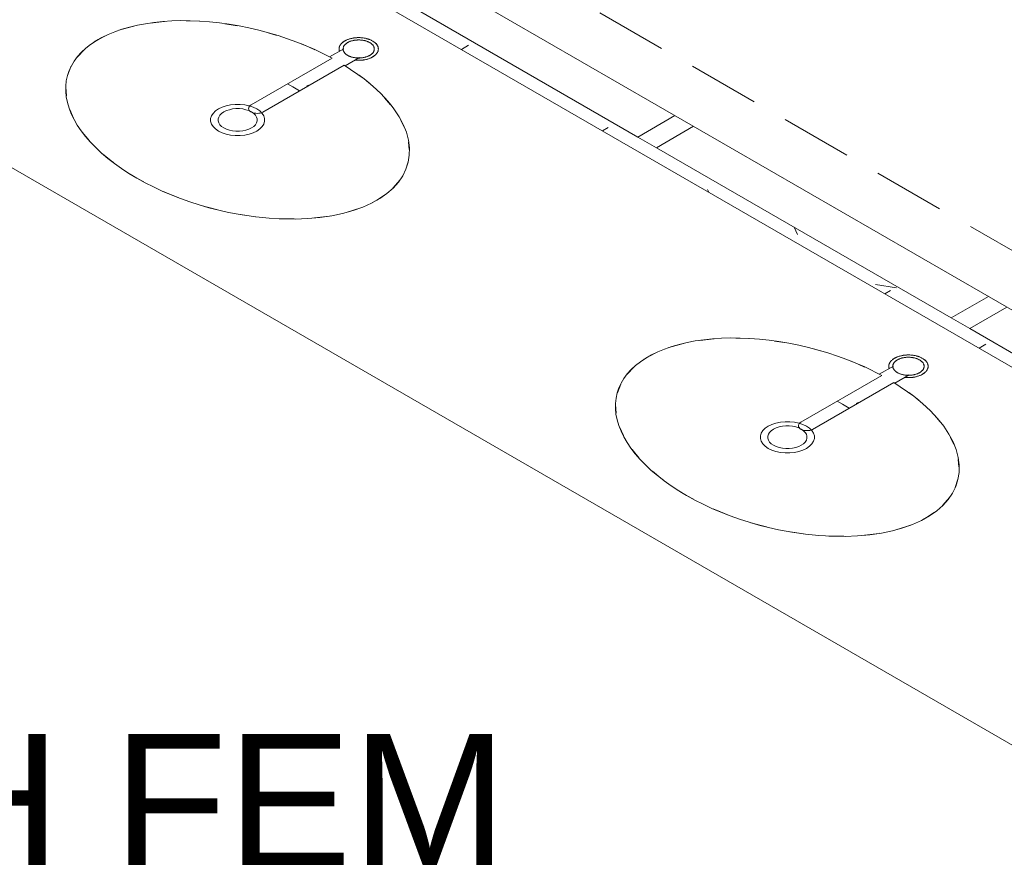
# Model space of a CAD drawing. Header units: millimetres. Extents: x 567 to 934, y -1 to 364.
# Tile 769 of 1056: x 752.15 to 754.91, y 129.18 to 131.52. Entities that reach past the tile are written whole.
import ezdxf

# ---------------------------------------------------------------- set-up
doc = ezdxf.new("R2010")
doc.units = ezdxf.units.MM
doc.header["$MEASUREMENT"] = 0
doc.linetypes.add('JIS_02_2.0', pattern=[0.3, 0.2, -0.1])
doc.linetypes.add('NULL', pattern=[0])
doc.layers.add('ARQ FINA', color=8, linetype='Continuous')
doc.layers.add('DI-Área do detalhe', color=10, linetype='JIS_02_2.0', lineweight=0)
doc.styles.add('Arial', font='arial.ttf')

msp = doc.modelspace()

# ---------------------------------------------------------------- linework, layer by layer
at = {"layer": 'ARQ FINA', "lineweight": 5}
for p, q in [((752.5159, 131.9476), (757.0613, 129.3233)), ((753.1036, 131.7683), (756.6889, 129.6983)), ((753.8873, 131.1958), (753.0603, 131.6733)), ((751.4074, 131.5276), (756.1433, 128.7933)), ((752.803, 131.2859), (753.03, 131.4169)), ((753.0627, 131.4435), (753.0225, 131.4204)), ((753.0663, 131.3957), (753.1065, 131.4188)), ((753.064, 131.3974), (752.8354, 131.2653)), ((752.9049, 131.3448), (752.9199, 131.3361)), ((752.9199, 131.3361), (752.9387, 131.3252)), ((752.9578, 131.338), (752.9635, 131.3413)), ((753.9912, 131.2558), (753.8873, 131.1958)), ((753.9393, 131.1658), (754.0432, 131.2258)), ((753.8873, 131.1958), (753.9393, 131.1658)), ((754.7663, 130.6883), (753.9393, 131.1658)), ((754.8703, 130.7483), (754.7663, 130.6883)), ((754.8183, 130.6583), (754.9222, 130.7183)), ((754.7663, 130.6883), (754.8183, 130.6583)), ((755.6453, 130.1808), (754.8183, 130.6583)), ((754.6042, 130.5535), (754.564, 130.5304)), ((754.3445, 130.3959), (754.5716, 130.5269)), ((754.6055, 130.5074), (754.3769, 130.3753)), ((754.6078, 130.5057), (754.648, 130.5288)), ((754.4464, 130.4548), (754.4614, 130.4461)), ((754.4994, 130.448), (754.505, 130.4513)), ((754.4614, 130.4461), (754.4803, 130.4352))]:
    msp.add_line(p, q, dxfattribs=at)
at = {"layer": 'ARQ FINA', "linetype": 'Continuous', "lineweight": 5}
for p, q in [((753.3924, 131.4416), (753.4122, 131.453)), ((753.7883, 131.213), (753.8043, 131.2222)), ((754.0828, 131.0489), (754.0866, 131.0408)), ((754.3252, 130.943), (754.3346, 130.9228)), ((754.613, 130.7727), (754.5535, 130.7819)), ((754.5802, 130.7558), (754.5962, 130.765)), ((754.8442, 130.6034), (754.8633, 130.6144))]:
    msp.add_line(p, q, dxfattribs=at)
at = {"layer": 'ARQ FINA', "lineweight": 5}
for points in [[(753.03, 131.4169), (752.9818, 131.4409), (752.9569, 131.4518), (752.9315, 131.462), (752.9053, 131.4715), (752.8786, 131.4803), (752.8514, 131.4884), (752.8242, 131.4956), (752.7968, 131.502), (752.769, 131.5075), (752.7413, 131.5122), (752.7138, 131.516), (752.6865, 131.5189), (752.6593, 131.5209), (752.6324, 131.522), (752.6061, 131.5222), (752.5803, 131.5214), (752.555, 131.5197), (752.5304, 131.5172), (752.5067, 131.5137), (752.4839, 131.5094), (752.4618, 131.5041), (752.4407, 131.498), (752.4209, 131.4911), (752.4021, 131.4834), (752.3845, 131.4748), (752.3681, 131.4655), (752.353, 131.4556), (752.3394, 131.4449), (752.3271, 131.4335), (752.3162, 131.4214), (752.3068, 131.4089), (752.299, 131.3958), (752.2927, 131.3821), (752.2878, 131.368), (752.2846, 131.3536), (752.283, 131.3388), (752.283, 131.3236), (752.2845, 131.3081), (752.2876, 131.2925), (752.2923, 131.2768), (752.2986, 131.2608), (752.3064, 131.2448), (752.3156, 131.2289), (752.3264, 131.213), (752.3386, 131.1972), (752.3523, 131.1815), (752.3672, 131.166), (752.3834, 131.1509), (752.401, 131.136), (752.4198, 131.1214), (752.4396, 131.1073), (752.4605, 131.0937), (752.4825, 131.0804), (752.5054, 131.0677), (752.5291, 131.0557), (752.5535, 131.0443), (752.5788, 131.0335), (752.6047, 131.0233), (752.6309, 131.014), (752.6576, 131.0054), (752.6848, 130.9975), (752.7123, 130.9905), (752.7398, 130.9843), (752.7777, 130.9772), (752.8158, 130.9717), (752.8533, 130.968), (752.8904, 130.9659), (752.9268, 130.9656), (752.962, 130.967), (752.996, 130.9702), (753.0288, 130.975), (753.0596, 130.9815), (753.0888, 130.9896), (753.116, 130.9994), (753.1409, 131.0106), (753.1635, 131.0233), (753.1837, 131.0374), (753.2011, 131.0527), (753.2159, 131.0693), (753.228, 131.0869), (753.2371, 131.1054), (753.2433, 131.125), (753.2465, 131.1452), (753.2467, 131.1659), (753.2439, 131.1873), (753.2382, 131.209), (753.2295, 131.2307), (753.2178, 131.2528), (753.2035, 131.2747), (753.1953, 131.2855), (753.1864, 131.2963), (753.1665, 131.3177), (753.1443, 131.3386), (753.1199, 131.3588), (753.064, 131.3974)], [(752.4323, 131.4951), (752.4738, 131.5069)], [(752.52, 131.5155), (752.5602, 131.5198)], [(752.621, 131.5218), (752.6569, 131.5206)], [(752.729, 131.5136), (752.7636, 131.5081)], [(752.3744, 131.4693), (752.3983, 131.4817)], [(752.8384, 131.4916), (752.8724, 131.4819), (752.8752, 131.4811)], [(753.1435, 131.4203), (753.1451, 131.4212), (753.1465, 131.4221), (753.1479, 131.4231), (753.1493, 131.4241), (753.1505, 131.4252), (753.1517, 131.4262), (753.1528, 131.4273), (753.1538, 131.4285), (753.1548, 131.4296), (753.1556, 131.4308), (753.1564, 131.432), (753.1571, 131.4332), (753.1578, 131.4344), (753.1583, 131.4356), (753.1587, 131.4369), (753.1591, 131.4381), (753.1594, 131.4394), (753.1596, 131.4407), (753.1597, 131.4419), (753.1597, 131.4432), (753.1596, 131.4445), (753.1594, 131.4458), (753.1592, 131.447), (753.1589, 131.4483), (753.1584, 131.4495), (753.1579, 131.4508), (753.1573, 131.452), (753.1566, 131.4532), (753.1559, 131.4544), (753.155, 131.4556), (753.1541, 131.4567), (753.1531, 131.4579), (753.152, 131.459), (753.1508, 131.46), (753.1496, 131.4611), (753.1483, 131.4621), (753.1469, 131.4631), (753.1455, 131.4641), (753.144, 131.465), (753.1424, 131.4659), (753.1408, 131.4668), (753.1391, 131.4676), (753.1373, 131.4683), (753.1355, 131.4691), (753.1337, 131.4698), (753.1318, 131.4704), (753.1298, 131.471), (753.1279, 131.4716), (753.1258, 131.4721), (753.1238, 131.4726), (753.1217, 131.473), (753.1196, 131.4734), (753.1175, 131.4737), (753.1153, 131.474), (753.1131, 131.4742), (753.111, 131.4744), (753.1088, 131.4745), (753.1066, 131.4746), (753.1044, 131.4746), (753.1022, 131.4745), (753.1, 131.4745), (753.0978, 131.4743), (753.0956, 131.4741), (753.0934, 131.4739), (753.0913, 131.4736), (753.0891, 131.4733), (753.087, 131.4729), (753.085, 131.4725), (753.0829, 131.472), (753.0809, 131.4715), (753.0789, 131.4709), (753.077, 131.4703), (753.0751, 131.4696), (753.0733, 131.4689), (753.0715, 131.4682), (753.0698, 131.4674), (753.0681, 131.4666), (753.0665, 131.4657), (753.0656, 131.4653)], [(753.1022, 131.4745), (753.1008, 131.4745), (753.0994, 131.4744), (753.098, 131.4743), (753.0966, 131.4742), (753.0952, 131.4741), (753.0938, 131.474), (753.0924, 131.4738), (753.091, 131.4736), (753.0897, 131.4734)], [(752.363, 131.4623), (752.3744, 131.4693)], [(752.9439, 131.4568), (752.9638, 131.4486), (752.9817, 131.4407)], [(753.0656, 131.4653), (753.0641, 131.4643), (753.0626, 131.4634), (753.0612, 131.4624), (753.0599, 131.4614), (753.0586, 131.4603), (753.0575, 131.4593), (753.0564, 131.4582), (753.0553, 131.457), (753.0544, 131.4559), (753.0535, 131.4547), (753.0527, 131.4535), (753.052, 131.4523), (753.0514, 131.4511), (753.0509, 131.4499), (753.0504, 131.4486), (753.05, 131.4474), (753.0498, 131.4461), (753.0496, 131.4448), (753.0495, 131.4436), (753.0495, 131.4423), (753.0495, 131.441), (753.0497, 131.4397), (753.05, 131.4385), (753.0503, 131.4372), (753.0507, 131.436)], [(753.051, 131.4502), (753.0508, 131.4496), (753.0505, 131.449), (753.0503, 131.4484), (753.0502, 131.4478), (753.05, 131.4473), (753.0499, 131.4467), (753.0498, 131.4461), (753.0497, 131.4455), (753.0496, 131.4449)], [(753.0736, 131.4607), (753.0723, 131.4599), (753.0712, 131.4592), (753.0701, 131.4584), (753.069, 131.4576), (753.068, 131.4567), (753.0671, 131.4559), (753.0662, 131.455), (753.0654, 131.4541), (753.0646, 131.4532), (753.0639, 131.4523), (753.0633, 131.4513), (753.0627, 131.4504), (753.0622, 131.4494), (753.0618, 131.4484), (753.0615, 131.4474), (753.0612, 131.4464), (753.0609, 131.4454), (753.0608, 131.4444), (753.0607, 131.4434), (753.0607, 131.4424), (753.0608, 131.4414), (753.0609, 131.4404), (753.0611, 131.4394), (753.0614, 131.4384), (753.0617, 131.4374), (753.0621, 131.4364), (753.0626, 131.4354), (753.0631, 131.4344), (753.0637, 131.4335), (753.0644, 131.4325), (753.0652, 131.4316), (753.066, 131.4307), (753.0668, 131.4298), (753.0677, 131.429), (753.0687, 131.4281), (753.0698, 131.4273), (753.0709, 131.4265), (753.072, 131.4258), (753.0732, 131.425), (753.0745, 131.4243), (753.0758, 131.4236), (753.0771, 131.423), (753.0785, 131.4224), (753.0799, 131.4218), (753.0814, 131.4212), (753.0829, 131.4207), (753.0845, 131.4202), (753.086, 131.4198), (753.0876, 131.4194), (753.0893, 131.419), (753.0909, 131.4187), (753.0926, 131.4184), (753.0943, 131.4181), (753.096, 131.4179), (753.0978, 131.4177), (753.0995, 131.4176), (753.1012, 131.4175), (753.103, 131.4174), (753.1047, 131.4174), (753.1065, 131.4174), (753.1082, 131.4175), (753.11, 131.4176), (753.1117, 131.4178), (753.1135, 131.4179), (753.1152, 131.4182), (753.1169, 131.4184), (753.1185, 131.4187), (753.1202, 131.4191), (753.1218, 131.4195), (753.1234, 131.4199), (753.125, 131.4203), (753.1265, 131.4208), (753.128, 131.4213), (753.1295, 131.4219), (753.1309, 131.4225), (753.1323, 131.4231), (753.1336, 131.4238), (753.1349, 131.4245), (753.1356, 131.4248)], [(753.0611, 131.4463), (753.0609, 131.4452), (753.0608, 131.4442), (753.0607, 131.4431), (753.0607, 131.4421), (753.0608, 131.441), (753.061, 131.44), (753.0612, 131.439), (753.0615, 131.4379), (753.0619, 131.4369)], [(753.0656, 131.4653), (753.0651, 131.4649), (753.0645, 131.4646), (753.064, 131.4643), (753.0635, 131.464), (753.063, 131.4636), (753.0625, 131.4633), (753.062, 131.4629), (753.0615, 131.4626), (753.061, 131.4622)], [(753.0698, 131.4674), (753.0693, 131.4672), (753.0688, 131.467), (753.0684, 131.4667), (753.0679, 131.4665), (753.0674, 131.4663), (753.067, 131.466), (753.0665, 131.4658), (753.0661, 131.4655), (753.0656, 131.4653)], [(753.0736, 131.4607), (753.0733, 131.4605), (753.073, 131.4603), (753.0727, 131.4601), (753.0724, 131.4599), (753.0721, 131.4598), (753.0718, 131.4596), (753.0715, 131.4594), (753.0712, 131.4592), (753.071, 131.459)], [(753.1356, 131.4248), (753.1368, 131.4256), (753.138, 131.4263), (753.1391, 131.4271), (753.1401, 131.4279), (753.1411, 131.4288), (753.1421, 131.4296), (753.143, 131.4305), (753.1438, 131.4314), (753.1445, 131.4323), (753.1452, 131.4332), (753.1459, 131.4342), (753.1464, 131.4351), (753.1469, 131.4361), (753.1473, 131.4371), (753.1477, 131.4381), (753.148, 131.4391), (753.1482, 131.4401), (753.1484, 131.4411), (753.1484, 131.4421), (753.1484, 131.4431), (753.1484, 131.4441), (753.1483, 131.4451), (753.1481, 131.4462), (753.1478, 131.4472), (753.1474, 131.4481), (753.147, 131.4491), (753.1466, 131.4501), (753.146, 131.4511), (753.1454, 131.452), (753.1447, 131.453), (753.144, 131.4539), (753.1432, 131.4548), (753.1423, 131.4557), (753.1414, 131.4565), (753.1404, 131.4574), (753.1394, 131.4582), (753.1383, 131.459), (753.1371, 131.4597), (753.1359, 131.4605), (753.1347, 131.4612), (753.1334, 131.4619), (753.132, 131.4625), (753.1306, 131.4631), (753.1292, 131.4637), (753.1277, 131.4643), (753.1262, 131.4648), (753.1247, 131.4653), (753.1231, 131.4657), (753.1215, 131.4661), (753.1199, 131.4665), (753.1182, 131.4668), (753.1165, 131.4671), (753.1148, 131.4674), (753.1131, 131.4676), (753.1114, 131.4678), (753.1097, 131.4679), (753.1079, 131.468), (753.1062, 131.4681), (753.1044, 131.4681), (753.1027, 131.4681), (753.1009, 131.468), (753.0992, 131.4679), (753.0974, 131.4677), (753.0957, 131.4676), (753.094, 131.4673), (753.0923, 131.4671), (753.0906, 131.4668), (753.089, 131.4664), (753.0873, 131.466), (753.0857, 131.4656), (753.0842, 131.4652), (753.0826, 131.4647), (753.0811, 131.4642), (753.0797, 131.4636), (753.0782, 131.463), (753.0769, 131.4624), (753.0755, 131.4617), (753.0742, 131.461), (753.0736, 131.4607)], [(753.0777, 131.4627), (753.0772, 131.4625), (753.0767, 131.4623), (753.0762, 131.4621), (753.0758, 131.4619), (753.0753, 131.4616), (753.0749, 131.4614), (753.0744, 131.4611), (753.074, 131.4609), (753.0736, 131.4607)], [(753.1092, 131.4679), (753.1081, 131.468), (753.107, 131.468), (753.1058, 131.4681), (753.1047, 131.4681), (753.1036, 131.4681), (753.1025, 131.468), (753.1014, 131.468), (753.1002, 131.4679), (753.0991, 131.4679)], [(753.1352, 131.4692), (753.1343, 131.4696), (753.1334, 131.4699), (753.1324, 131.4702), (753.1315, 131.4705), (753.1306, 131.4708), (753.1296, 131.4711), (753.1287, 131.4714), (753.1277, 131.4716), (753.1267, 131.4719)], [(753.148, 131.4392), (753.1482, 131.4403), (753.1484, 131.4413), (753.1484, 131.4424), (753.1484, 131.4434), (753.1483, 131.4445), (753.1482, 131.4455), (753.1479, 131.4465), (753.1476, 131.4476), (753.1472, 131.4486)], [(753.1562, 131.4538), (753.1557, 131.4546), (753.1552, 131.4553), (753.1546, 131.4561), (753.154, 131.4568), (753.1534, 131.4576), (753.1527, 131.4583), (753.152, 131.459), (753.1512, 131.4597), (753.1504, 131.4604)], [(752.3148, 131.4195), (752.3367, 131.4425)], [(753.0938, 131.4115), (753.096, 131.4113), (753.0982, 131.4111), (753.1004, 131.411), (753.1026, 131.411), (753.1048, 131.4109), (753.107, 131.411), (753.1092, 131.411), (753.1114, 131.4112), (753.1136, 131.4114), (753.1157, 131.4116), (753.1179, 131.4119), (753.12, 131.4122), (753.1221, 131.4126), (753.1242, 131.413), (753.1262, 131.4135), (753.1282, 131.414), (753.1302, 131.4146), (753.1321, 131.4152), (753.134, 131.4159), (753.1359, 131.4166), (753.1377, 131.4173), (753.1394, 131.4181), (753.1411, 131.4189), (753.1427, 131.4198), (753.1435, 131.4203)], [(753.1, 131.4176), (753.1011, 131.4175), (753.1022, 131.4175), (753.1033, 131.4174), (753.1044, 131.4174), (753.1056, 131.4174), (753.1067, 131.4175), (753.1078, 131.4175), (753.1089, 131.4176), (753.11, 131.4176)], [(753.1315, 131.4228), (753.132, 131.423), (753.1324, 131.4232), (753.1329, 131.4234), (753.1334, 131.4236), (753.1338, 131.4239), (753.1343, 131.4241), (753.1347, 131.4244), (753.1352, 131.4246), (753.1356, 131.4248)], [(753.1356, 131.4248), (753.1359, 131.425), (753.1362, 131.4252), (753.1365, 131.4254), (753.1368, 131.4256), (753.1371, 131.4257), (753.1373, 131.4259), (753.1376, 131.4261), (753.1379, 131.4263), (753.1382, 131.4265)], [(753.1393, 131.4181), (753.1398, 131.4183), (753.1403, 131.4185), (753.1408, 131.4188), (753.1413, 131.419), (753.1417, 131.4192), (753.1422, 131.4195), (753.1426, 131.4197), (753.1431, 131.42), (753.1435, 131.4203)], [(753.1435, 131.4203), (753.1441, 131.4206), (753.1446, 131.4209), (753.1451, 131.4212), (753.1457, 131.4215), (753.1462, 131.4219), (753.1467, 131.4222), (753.1472, 131.4226), (753.1477, 131.4229), (753.1481, 131.4233)], [(753.1582, 131.4353), (753.1584, 131.4359), (753.1586, 131.4365), (753.1588, 131.4371), (753.159, 131.4377), (753.1591, 131.4382), (753.1593, 131.4388), (753.1594, 131.4394), (753.1595, 131.44), (753.1596, 131.4406)], [(752.2885, 131.3685), (752.2978, 131.3927), (752.2982, 131.3935)], [(753.1069, 131.411), (753.1083, 131.411), (753.1098, 131.4111), (753.1112, 131.4112), (753.1126, 131.4113), (753.114, 131.4114), (753.1154, 131.4115), (753.1167, 131.4117), (753.1181, 131.4119), (753.1195, 131.4121)], [(753.1059, 131.369), (753.1195, 131.3587), (753.1335, 131.3474)], [(752.2848, 131.3109), (752.2835, 131.3353)], [(753.1758, 131.3074), (753.1772, 131.3059), (753.1938, 131.2865)], [(752.819, 131.2747), (752.8088, 131.2797), (752.7973, 131.2835), (752.7849, 131.2861), (752.7718, 131.2874), (752.7586, 131.2874), (752.7455, 131.2861), (752.7331, 131.2835), (752.7216, 131.2797), (752.7114, 131.2747), (752.7029, 131.2689), (752.6963, 131.2622), (752.6917, 131.255), (752.6894, 131.2475), (752.6894, 131.2399), (752.6917, 131.2323), (752.6963, 131.2251), (752.7029, 131.2185), (752.7114, 131.2126), (752.7216, 131.2077), (752.7331, 131.2039), (752.7455, 131.2013), (752.7586, 131.2), (752.7718, 131.2), (752.7849, 131.2013), (752.7973, 131.2039), (752.8088, 131.2077), (752.819, 131.2126), (752.8275, 131.2185), (752.8341, 131.2251), (752.8386, 131.2323), (752.8409, 131.2399), (752.8409, 131.2475), (752.8386, 131.255), (752.8341, 131.2622), (752.8275, 131.2689), (752.819, 131.2747)], [(752.803, 131.2859), (752.8004, 131.2841), (752.7983, 131.2821), (752.7969, 131.2799), (752.7961, 131.2776), (752.796, 131.2752), (752.7966, 131.2729), (752.7979, 131.2706), (752.7997, 131.2686), (752.8022, 131.2667), (752.8052, 131.2651), (752.8086, 131.2638), (752.8123, 131.2629), (752.8163, 131.2623), (752.8204, 131.2622), (752.8244, 131.2624), (752.8283, 131.263), (752.832, 131.264), (752.8354, 131.2653)], [(752.3051, 131.2486), (752.2944, 131.2729)], [(752.8042, 131.2662), (752.7968, 131.2698), (752.7885, 131.2725), (752.7795, 131.2744), (752.77, 131.2754), (752.7604, 131.2754), (752.7509, 131.2744), (752.7419, 131.2725), (752.7336, 131.2698), (752.7262, 131.2662), (752.72, 131.2619), (752.7152, 131.2571), (752.712, 131.2519), (752.7103, 131.2465), (752.7103, 131.2409), (752.712, 131.2355), (752.7152, 131.2302), (752.72, 131.2254), (752.7262, 131.2212), (752.7336, 131.2176), (752.7419, 131.2148), (752.7509, 131.213), (752.7604, 131.212), (752.77, 131.212), (752.7795, 131.213), (752.7885, 131.2148), (752.7968, 131.2176), (752.8042, 131.2212), (752.8103, 131.2254), (752.8151, 131.2302), (752.8184, 131.2355), (752.8201, 131.2409), (752.8201, 131.2465), (752.8184, 131.2519), (752.8151, 131.2571), (752.8103, 131.2619), (752.8042, 131.2662)], [(753.2226, 131.243), (753.232, 131.2234)], [(752.3498, 131.1848), (752.3294, 131.2097)], [(753.2442, 131.1815), (753.2462, 131.161)], [(752.417, 131.1239), (752.4103, 131.129), (752.3866, 131.1486)], [(753.2429, 131.1258), (753.2355, 131.1027)], [(752.5021, 131.0698), (752.4824, 131.0808), (752.4637, 131.092)], [(753.2207, 131.076), (753.2003, 131.052)], [(752.6002, 131.0253), (752.5659, 131.0391), (752.5574, 131.0428)], [(753.177, 131.0324), (753.1554, 131.0184)], [(752.7061, 130.9924), (752.663, 131.0041)], [(753.1554, 131.0184), (753.1436, 131.012)], [(752.8155, 130.9722), (752.7734, 130.9784)], [(753.1109, 130.9974), (753.0694, 130.9841)], [(752.9236, 130.966), (752.8813, 130.9667)], [(753.0245, 130.9745), (753.0227, 130.9742), (752.9811, 130.9689)], [(754.5716, 130.5269), (754.5234, 130.5509), (754.4985, 130.5618), (754.473, 130.572), (754.4469, 130.5815), (754.4201, 130.5903), (754.393, 130.5984), (754.3657, 130.6056), (754.3383, 130.612), (754.3106, 130.6175), (754.2828, 130.6222), (754.2553, 130.626), (754.228, 130.6289), (754.2008, 130.6309), (754.1739, 130.632), (754.1476, 130.6322), (754.1219, 130.6314), (754.0966, 130.6297), (754.0719, 130.6272), (754.0482, 130.6237), (754.0254, 130.6194), (754.0033, 130.6141), (753.9823, 130.608), (753.9624, 130.6011), (753.9436, 130.5934), (753.926, 130.5848), (753.9096, 130.5755), (753.8946, 130.5656), (753.8809, 130.5549), (753.8686, 130.5435), (753.8577, 130.5314), (753.8483, 130.5189), (753.8405, 130.5058), (753.8342, 130.4921), (753.8294, 130.478), (753.8262, 130.4636), (753.8245, 130.4488), (753.8245, 130.4336), (753.826, 130.4181), (753.8291, 130.4025), (753.8338, 130.3868), (753.8401, 130.3708), (753.8479, 130.3548), (753.8571, 130.3389), (753.8679, 130.323), (753.8802, 130.3072), (753.8938, 130.2915), (753.9087, 130.276), (753.925, 130.2609), (753.9426, 130.246), (753.9613, 130.2314), (753.9811, 130.2173), (754.002, 130.2037), (754.024, 130.1904), (754.047, 130.1777), (754.0706, 130.1657), (754.095, 130.1543), (754.1203, 130.1435), (754.1462, 130.1333), (754.1725, 130.124), (754.1991, 130.1154), (754.2264, 130.1075), (754.2538, 130.1005), (754.2813, 130.0943), (754.3193, 130.0872), (754.3574, 130.0817), (754.3949, 130.078), (754.4319, 130.0759), (754.4683, 130.0756), (754.5035, 130.077), (754.5376, 130.0802), (754.5703, 130.085), (754.6012, 130.0915), (754.6303, 130.0996), (754.6575, 130.1094), (754.6824, 130.1206), (754.705, 130.1333), (754.7252, 130.1474), (754.7426, 130.1627), (754.7575, 130.1793), (754.7695, 130.1969), (754.7786, 130.2154), (754.7848, 130.235), (754.788, 130.2552), (754.7882, 130.2759), (754.7854, 130.2973), (754.7797, 130.319), (754.771, 130.3407), (754.7594, 130.3628), (754.745, 130.3847), (754.7368, 130.3955), (754.7279, 130.4063), (754.708, 130.4277), (754.6858, 130.4486), (754.6614, 130.4688), (754.6055, 130.5074)], [(753.9738, 130.6051), (754.0153, 130.6169)], [(754.0615, 130.6255), (754.1017, 130.6298)], [(754.1625, 130.6318), (754.1985, 130.6306)], [(754.2706, 130.6236), (754.3052, 130.6181)], [(753.9159, 130.5793), (753.9398, 130.5917)], [(754.3799, 130.6016), (754.4139, 130.5919), (754.4167, 130.5911)], [(753.9045, 130.5723), (753.9159, 130.5793)], [(754.4854, 130.5668), (754.5054, 130.5586), (754.5232, 130.5507)], [(754.6071, 130.5753), (754.6056, 130.5743), (754.6041, 130.5734), (754.6027, 130.5724), (754.6014, 130.5714), (754.6002, 130.5703), (754.599, 130.5693), (754.5979, 130.5682), (754.5968, 130.567), (754.5959, 130.5659), (754.595, 130.5647), (754.5942, 130.5635), (754.5935, 130.5623), (754.5929, 130.5611), (754.5924, 130.5599), (754.5919, 130.5586), (754.5916, 130.5574), (754.5913, 130.5561), (754.5911, 130.5548), (754.591, 130.5536), (754.591, 130.5523), (754.5911, 130.551), (754.5912, 130.5497), (754.5915, 130.5485), (754.5918, 130.5472), (754.5923, 130.546)], [(754.6151, 130.5707), (754.6139, 130.5699), (754.6127, 130.5692), (754.6116, 130.5684), (754.6105, 130.5676), (754.6095, 130.5667), (754.6086, 130.5659), (754.6077, 130.565), (754.6069, 130.5641), (754.6061, 130.5632), (754.6054, 130.5623), (754.6048, 130.5613), (754.6043, 130.5604), (754.6038, 130.5594), (754.6033, 130.5584), (754.603, 130.5574), (754.6027, 130.5564), (754.6025, 130.5554), (754.6023, 130.5544), (754.6022, 130.5534), (754.6022, 130.5524), (754.6023, 130.5514), (754.6024, 130.5504), (754.6026, 130.5494), (754.6029, 130.5484), (754.6032, 130.5474), (754.6036, 130.5464), (754.6041, 130.5454), (754.6047, 130.5444), (754.6053, 130.5435), (754.6059, 130.5425), (754.6067, 130.5416), (754.6075, 130.5407), (754.6083, 130.5398), (754.6093, 130.539), (754.6103, 130.5381), (754.6113, 130.5373), (754.6124, 130.5365), (754.6135, 130.5358), (754.6147, 130.535), (754.616, 130.5343), (754.6173, 130.5336), (754.6186, 130.533), (754.62, 130.5324), (754.6215, 130.5318), (754.6229, 130.5312), (754.6244, 130.5307), (754.626, 130.5302), (754.6276, 130.5298), (754.6292, 130.5294), (754.6308, 130.529), (754.6325, 130.5287), (754.6341, 130.5284), (754.6358, 130.5281), (754.6375, 130.5279), (754.6393, 130.5277), (754.641, 130.5276), (754.6428, 130.5275), (754.6445, 130.5274), (754.6463, 130.5274), (754.648, 130.5274), (754.6498, 130.5275), (754.6515, 130.5276), (754.6533, 130.5278), (754.655, 130.5279), (754.6567, 130.5282), (754.6584, 130.5284), (754.6601, 130.5287), (754.6617, 130.5291), (754.6633, 130.5295), (754.6649, 130.5299), (754.6665, 130.5303), (754.668, 130.5308), (754.6695, 130.5313), (754.671, 130.5319), (754.6724, 130.5325), (754.6738, 130.5331), (754.6752, 130.5338), (754.6764, 130.5345), (754.6771, 130.5348)], [(754.6071, 130.5753), (754.6066, 130.5749), (754.6061, 130.5746), (754.6055, 130.5743), (754.605, 130.574), (754.6045, 130.5736), (754.604, 130.5733), (754.6035, 130.5729), (754.603, 130.5726), (754.6025, 130.5722)], [(754.6851, 130.5303), (754.6866, 130.5312), (754.6881, 130.5321), (754.6895, 130.5331), (754.6908, 130.5341), (754.692, 130.5352), (754.6932, 130.5362), (754.6943, 130.5373), (754.6954, 130.5385), (754.6963, 130.5396), (754.6972, 130.5408), (754.698, 130.542), (754.6987, 130.5432), (754.6993, 130.5444), (754.6998, 130.5456), (754.7003, 130.5469), (754.7006, 130.5481), (754.7009, 130.5494), (754.7011, 130.5507), (754.7012, 130.5519), (754.7012, 130.5532), (754.7011, 130.5545), (754.701, 130.5558), (754.7007, 130.557), (754.7004, 130.5583), (754.6999, 130.5595), (754.6994, 130.5608), (754.6988, 130.562), (754.6982, 130.5632), (754.6974, 130.5644), (754.6965, 130.5656), (754.6956, 130.5667), (754.6946, 130.5679), (754.6935, 130.569), (754.6924, 130.57), (754.6911, 130.5711), (754.6898, 130.5721), (754.6884, 130.5731), (754.687, 130.5741), (754.6855, 130.575), (754.6839, 130.5759), (754.6823, 130.5768), (754.6806, 130.5776), (754.6788, 130.5783), (754.677, 130.5791), (754.6752, 130.5798), (754.6733, 130.5804), (754.6714, 130.581), (754.6694, 130.5816), (754.6674, 130.5821), (754.6653, 130.5826), (754.6632, 130.583), (754.6611, 130.5834), (754.659, 130.5837), (754.6568, 130.584), (754.6547, 130.5842), (754.6525, 130.5844), (754.6503, 130.5845), (754.6481, 130.5846), (754.6459, 130.5846), (754.6437, 130.5845), (754.6415, 130.5845), (754.6393, 130.5843), (754.6371, 130.5841), (754.6349, 130.5839), (754.6328, 130.5836), (754.6307, 130.5833), (754.6286, 130.5829), (754.6265, 130.5825), (754.6244, 130.582), (754.6224, 130.5815), (754.6205, 130.5809), (754.6185, 130.5803), (754.6166, 130.5796), (754.6148, 130.5789), (754.613, 130.5782), (754.6113, 130.5774), (754.6096, 130.5766), (754.608, 130.5757), (754.6071, 130.5753)], [(754.6113, 130.5774), (754.6109, 130.5772), (754.6104, 130.577), (754.6099, 130.5767), (754.6094, 130.5765), (754.609, 130.5763), (754.6085, 130.576), (754.608, 130.5758), (754.6076, 130.5755), (754.6071, 130.5753)], [(754.6151, 130.5707), (754.6148, 130.5705), (754.6145, 130.5703), (754.6142, 130.5701), (754.6139, 130.5699), (754.6136, 130.5698), (754.6133, 130.5696), (754.613, 130.5694), (754.6128, 130.5692), (754.6125, 130.569)], [(754.6771, 130.5348), (754.6783, 130.5356), (754.6795, 130.5363), (754.6806, 130.5371), (754.6817, 130.5379), (754.6827, 130.5388), (754.6836, 130.5396), (754.6845, 130.5405), (754.6853, 130.5414), (754.6861, 130.5423), (754.6868, 130.5432), (754.6874, 130.5442), (754.6879, 130.5451), (754.6884, 130.5461), (754.6889, 130.5471), (754.6892, 130.5481), (754.6895, 130.5491), (754.6897, 130.5501), (754.6899, 130.5511), (754.69, 130.5521), (754.69, 130.5531), (754.6899, 130.5541), (754.6898, 130.5551), (754.6896, 130.5562), (754.6893, 130.5572), (754.689, 130.5581), (754.6886, 130.5591), (754.6881, 130.5601), (754.6875, 130.5611), (754.6869, 130.562), (754.6863, 130.563), (754.6855, 130.5639), (754.6847, 130.5648), (754.6839, 130.5657), (754.6829, 130.5665), (754.6819, 130.5674), (754.6809, 130.5682), (754.6798, 130.569), (754.6787, 130.5697), (754.6775, 130.5705), (754.6762, 130.5712), (754.6749, 130.5719), (754.6736, 130.5725), (754.6722, 130.5731), (754.6707, 130.5737), (754.6693, 130.5743), (754.6678, 130.5748), (754.6662, 130.5753), (754.6646, 130.5757), (754.663, 130.5761), (754.6614, 130.5765), (754.6597, 130.5768), (754.6581, 130.5771), (754.6564, 130.5774), (754.6547, 130.5776), (754.6529, 130.5778), (754.6512, 130.5779), (754.6494, 130.578), (754.6477, 130.5781), (754.6459, 130.5781), (754.6442, 130.5781), (754.6424, 130.578), (754.6407, 130.5779), (754.6389, 130.5777), (754.6372, 130.5776), (754.6355, 130.5773), (754.6338, 130.5771), (754.6321, 130.5768), (754.6305, 130.5764), (754.6289, 130.576), (754.6273, 130.5756), (754.6257, 130.5752), (754.6242, 130.5747), (754.6227, 130.5742), (754.6212, 130.5736), (754.6198, 130.573), (754.6184, 130.5724), (754.617, 130.5717), (754.6158, 130.571), (754.6151, 130.5707)], [(754.6192, 130.5727), (754.6187, 130.5725), (754.6182, 130.5723), (754.6178, 130.5721), (754.6173, 130.5719), (754.6169, 130.5716), (754.6164, 130.5714), (754.616, 130.5711), (754.6155, 130.5709), (754.6151, 130.5707)], [(754.6438, 130.5845), (754.6423, 130.5845), (754.6409, 130.5844), (754.6395, 130.5843), (754.6381, 130.5842), (754.6367, 130.5841), (754.6353, 130.584), (754.6339, 130.5838), (754.6326, 130.5836), (754.6312, 130.5834)], [(754.6507, 130.5779), (754.6496, 130.578), (754.6485, 130.578), (754.6474, 130.5781), (754.6462, 130.5781), (754.6451, 130.5781), (754.644, 130.578), (754.6429, 130.578), (754.6418, 130.5779), (754.6407, 130.5779)], [(754.6767, 130.5792), (754.6758, 130.5796), (754.6749, 130.5799), (754.674, 130.5802), (754.673, 130.5805), (754.6721, 130.5808), (754.6711, 130.5811), (754.6702, 130.5814), (754.6692, 130.5816), (754.6682, 130.5819)], [(754.6978, 130.5638), (754.6973, 130.5646), (754.6967, 130.5653), (754.6961, 130.5661), (754.6955, 130.5668), (754.6949, 130.5676), (754.6942, 130.5683), (754.6935, 130.569), (754.6927, 130.5697), (754.692, 130.5704)], [(753.8563, 130.5295), (753.8782, 130.5525)], [(754.5925, 130.5602), (754.5923, 130.5596), (754.5921, 130.559), (754.5919, 130.5584), (754.5917, 130.5578), (754.5915, 130.5573), (754.5914, 130.5567), (754.5913, 130.5561), (754.5912, 130.5555), (754.5911, 130.5549)], [(754.6027, 130.5563), (754.6025, 130.5552), (754.6023, 130.5542), (754.6022, 130.5531), (754.6023, 130.5521), (754.6023, 130.551), (754.6025, 130.55), (754.6027, 130.549), (754.603, 130.5479), (754.6034, 130.5469)], [(754.673, 130.5328), (754.6735, 130.533), (754.674, 130.5332), (754.6744, 130.5334), (754.6749, 130.5336), (754.6753, 130.5339), (754.6758, 130.5341), (754.6762, 130.5344), (754.6767, 130.5346), (754.6771, 130.5348)], [(754.6771, 130.5348), (754.6774, 130.535), (754.6777, 130.5352), (754.678, 130.5354), (754.6783, 130.5356), (754.6786, 130.5357), (754.6789, 130.5359), (754.6792, 130.5361), (754.6794, 130.5363), (754.6797, 130.5365)], [(754.6895, 130.5492), (754.6897, 130.5503), (754.6899, 130.5513), (754.69, 130.5524), (754.6899, 130.5534), (754.6899, 130.5545), (754.6897, 130.5555), (754.6895, 130.5565), (754.6892, 130.5576), (754.6888, 130.5586)], [(754.6997, 130.5453), (754.6999, 130.5459), (754.7001, 130.5465), (754.7003, 130.5471), (754.7005, 130.5477), (754.7007, 130.5482), (754.7008, 130.5488), (754.7009, 130.5494), (754.701, 130.55), (754.7011, 130.5506)], [(754.6347, 130.5216), (754.6354, 130.5215), (754.6375, 130.5213), (754.6397, 130.5211), (754.6419, 130.521), (754.6441, 130.521), (754.6463, 130.5209), (754.6485, 130.521), (754.6507, 130.521), (754.6529, 130.5212), (754.6551, 130.5214), (754.6573, 130.5216), (754.6594, 130.5219), (754.6615, 130.5222), (754.6636, 130.5226), (754.6657, 130.523), (754.6678, 130.5235), (754.6698, 130.524), (754.6717, 130.5246), (754.6737, 130.5252), (754.6756, 130.5259), (754.6774, 130.5266), (754.6792, 130.5273), (754.6809, 130.5281), (754.6826, 130.5289), (754.6842, 130.5298), (754.6851, 130.5303)], [(754.6415, 130.5276), (754.6426, 130.5275), (754.6437, 130.5275), (754.6448, 130.5274), (754.646, 130.5274), (754.6471, 130.5274), (754.6482, 130.5275), (754.6493, 130.5275), (754.6504, 130.5276), (754.6515, 130.5276)], [(754.6485, 130.521), (754.6499, 130.521), (754.6513, 130.5211), (754.6527, 130.5212), (754.6541, 130.5213), (754.6555, 130.5214), (754.6569, 130.5215), (754.6583, 130.5217), (754.6596, 130.5219), (754.661, 130.5221)], [(754.6809, 130.5281), (754.6813, 130.5283), (754.6818, 130.5285), (754.6823, 130.5288), (754.6828, 130.529), (754.6832, 130.5292), (754.6837, 130.5295), (754.6842, 130.5297), (754.6846, 130.53), (754.6851, 130.5303)], [(754.6851, 130.5303), (754.6856, 130.5306), (754.6861, 130.5309), (754.6867, 130.5312), (754.6872, 130.5315), (754.6877, 130.5319), (754.6882, 130.5322), (754.6887, 130.5326), (754.6892, 130.5329), (754.6897, 130.5333)], [(753.83, 130.4785), (753.8393, 130.5027), (753.8397, 130.5035)], [(754.6474, 130.479), (754.661, 130.4687), (754.6751, 130.4574)], [(753.8264, 130.4209), (753.8251, 130.4453)], [(754.3605, 130.3847), (754.3503, 130.3897), (754.3389, 130.3935), (754.3264, 130.3961), (754.3133, 130.3974), (754.3001, 130.3974), (754.287, 130.3961), (754.2746, 130.3935), (754.2631, 130.3897), (754.2529, 130.3847), (754.2444, 130.3789), (754.2378, 130.3722), (754.2333, 130.365), (754.231, 130.3575), (754.231, 130.3499), (754.2333, 130.3423), (754.2378, 130.3351), (754.2444, 130.3285), (754.2529, 130.3226), (754.2631, 130.3177), (754.2746, 130.3139), (754.287, 130.3113), (754.3001, 130.31), (754.3133, 130.31), (754.3264, 130.3113), (754.3389, 130.3139), (754.3503, 130.3177), (754.3605, 130.3226), (754.369, 130.3285), (754.3756, 130.3351), (754.3802, 130.3423), (754.3825, 130.3499), (754.3825, 130.3575), (754.3802, 130.365), (754.3756, 130.3722), (754.369, 130.3789), (754.3605, 130.3847)], [(754.3445, 130.3959), (754.3419, 130.3941), (754.3398, 130.3921), (754.3384, 130.3899), (754.3376, 130.3876), (754.3375, 130.3852), (754.3381, 130.3829), (754.3394, 130.3806), (754.3413, 130.3786), (754.3437, 130.3767), (754.3467, 130.3751), (754.3501, 130.3738), (754.3539, 130.3729), (754.3578, 130.3723), (754.3619, 130.3722), (754.3659, 130.3724), (754.3698, 130.373), (754.3735, 130.374), (754.3769, 130.3753)], [(754.7173, 130.4174), (754.7187, 130.4159), (754.7353, 130.3965)], [(753.8467, 130.3586), (753.836, 130.3829)], [(754.3457, 130.3762), (754.3383, 130.3798), (754.33, 130.3825), (754.321, 130.3844), (754.3115, 130.3854), (754.3019, 130.3854), (754.2925, 130.3844), (754.2834, 130.3825), (754.2751, 130.3798), (754.2677, 130.3762), (754.2616, 130.3719), (754.2568, 130.3671), (754.2535, 130.3619), (754.2518, 130.3565), (754.2518, 130.3509), (754.2535, 130.3455), (754.2568, 130.3402), (754.2616, 130.3354), (754.2677, 130.3312), (754.2751, 130.3276), (754.2834, 130.3248), (754.2925, 130.323), (754.3019, 130.322), (754.3115, 130.322), (754.321, 130.323), (754.33, 130.3248), (754.3383, 130.3276), (754.3457, 130.3312), (754.3519, 130.3354), (754.3567, 130.3402), (754.36, 130.3455), (754.3616, 130.3509), (754.3616, 130.3565), (754.36, 130.3619), (754.3567, 130.3671), (754.3519, 130.3719), (754.3457, 130.3762)], [(754.7642, 130.353), (754.7735, 130.3334)], [(753.8914, 130.2948), (753.871, 130.3197)], [(754.7858, 130.2915), (754.7878, 130.271)], [(753.9585, 130.2339), (753.9518, 130.239), (753.9281, 130.2586)], [(754.7844, 130.2358), (754.777, 130.2127)], [(754.0437, 130.1798), (754.0239, 130.1908), (754.0052, 130.202)], [(754.7622, 130.186), (754.7418, 130.162)], [(754.1417, 130.1353), (754.1075, 130.1491), (754.0989, 130.1528)], [(754.6969, 130.1284), (754.6851, 130.122)], [(754.7185, 130.1424), (754.6969, 130.1284)], [(754.2476, 130.1024), (754.2045, 130.1141)], [(754.6524, 130.1074), (754.6109, 130.0941)], [(754.357, 130.0822), (754.3149, 130.0884)], [(754.4652, 130.076), (754.4228, 130.0767)], [(754.566, 130.0845), (754.5642, 130.0842), (754.5226, 130.0789)]]:
    msp.add_lwpolyline(points, dxfattribs=at)
at = {"layer": 'DI-Área do detalhe'}
msp.add_lwpolyline([(744.6408, 129.5676), (750.9229, 133.1945), (757.7147, 129.2733), (751.4326, 125.6464), (744.6408, 129.5676)], dxfattribs=at)

# ---------------------------------------------------------------- texts
at = {"layer": 'ARQ FINA', "linetype": 'NULL', "lineweight": 5, "insert": (750.8147, 129.1467), "char_height": 0.375, "width": 5.415206, "attachment_point": 7, "line_spacing_factor": 0.6, "style": 'Arial'}
msp.add_mtext('BANH FEM', dxfattribs=at)

doc.saveas('drawing.dxf')
